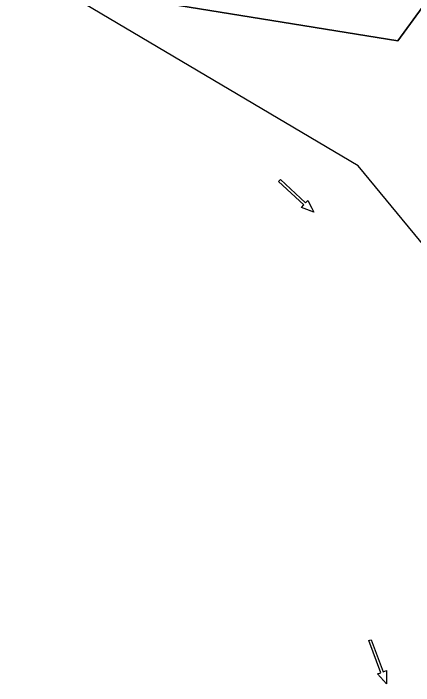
# Model space of a CAD drawing. Extents: x 465700 to 483515, y 488970 to 507540.
# Drawn here: x 477666 to 478075, y 495062 to 495749 of the extents above; entities that cross this region are included whole.
import ezdxf

# ---------------------------------------------------------------- set-up
doc = ezdxf.new("R2010")
doc.units = 0
for name, color, linetype in [('Default', 7, 'Continuous'), ('Exist Plan Preparation Drainage Flow Arrows', 7, 'Continuous'), ('Exist Plan Preparation Watershed Blue', 7, 'Continuous'), ('Scratch_Level_4', 7, 'Continuous')]:
    doc.layers.add(name, color=color, linetype=linetype)

# ---------------------------------------------------------------- blocks, each defined once
blk = doc.blocks.new('Existing ground flow arrow')
at = {"layer": 'Default'}
blk.add_line((2.5, -4.33), (2.5, -4.33), dxfattribs=at)
blk.add_lwpolyline([(-1.29, -47.2), (-1.28, -12.53), (-4.77, -12.53), (-1.65, -4.33), (0, 0), (1.65, -4.33), (4.78, -12.53), (1.28, -12.52), (1.29, -47.19), (0, -47.2)], close=True, dxfattribs=at)

msp = doc.modelspace()

# ---------------------------------------------------------------- linework, layer by layer
at = {"layer": 'Exist Plan Preparation Watershed Blue'}
for points in [[(478193.03, 496293.65), (478208.66, 496194.88), (478224.29, 496096.11), (478244.5, 495968.4), (478252.55, 495917.62), (478171.36, 495908.37), (478147.78, 495854.29), (478115.21, 495798.76), (478059.1, 495721.12), (477706.62, 495778.57), (477754.11, 495951.45), (477739.34, 496091.29), (477696.06, 496225.09), (477666.24, 496388.81)], [(478252.55, 495917.62), (478301.78, 495606.48), (478290.91, 495604.76), (478302.98, 495529.48), (478314.95, 495461.22), (478326.17, 495403.95), (478333.59, 495367.63), (478342.5, 495326.71), (478319.6, 495319.24), (478337.32, 495271.56), (478347.43, 495222.57), (478339.53, 495170.46), (478374.25, 495125.72), (478365.15, 495119.95), (478324.04, 495166.39), (478262.19, 495259.68), (478236.48, 495297.21), (478172.62, 495406.63), (478018.35, 495593.67), (477706.62, 495778.57), (478059.1, 495721.12), (478059.1, 495721.12), (478115.21, 495798.76)]]:
    msp.add_lwpolyline(points, dxfattribs=at)
at = {"layer": 'Scratch_Level_4'}
msp.add_lwpolyline([(478244.5, 495968.4), (478252.55, 495917.62), (478171.36, 495908.37), (478147.78, 495854.29), (478115.21, 495798.76), (478059.1, 495721.12), (477706.62, 495778.57), (477851.61, 495912.37), (478028.09, 495941.8), (478092.16, 495953.31), (478183.2, 495964.51), (478208.45, 495964.09), (478222.82, 495965.71)], close=True, dxfattribs=at)

# ---------------------------------------------------------------- block references
at = {"layer": 'Exist Plan Preparation Drainage Flow Arrows', "xscale": 1.012407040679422, "yscale": 1.0124070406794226}
for p, rotation in [((477973.18, 495546.02), -132.7314661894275), ((478047.34, 495064.09), -159.26289429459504)]:
    msp.add_blockref('Existing ground flow arrow', p, dxfattribs=dict(at, rotation=rotation))

doc.saveas('drawing.dxf')
